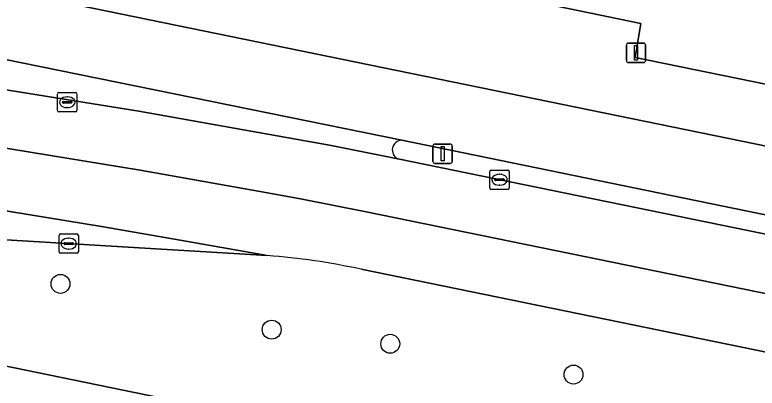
# Model space of a CAD drawing. Extents: x 157692 to 159674, y 381452 to 383291.
# Drawn here: x 158620.46 to 158658.83, y 382093.93 to 382113.23 of the extents above; entities that cross this region are included whole.
import ezdxf

# ---------------------------------------------------------------- set-up
doc = ezdxf.new("R2010")
doc.units = 0
for name, color, linetype in [('IMGEO_Berm_groen', 7, 'Continuous'), ('IMGEO_Berm_open', 7, 'Continuous'), ('IMGEO_Boom', 7, 'Continuous'), ('IMGEO_Erf', 7, 'Continuous'), ('IMGEO_Fietspad_gesloten', 7, 'Continuous'), ('IMGEO_Kolk', 7, 'Continuous'), ('IMGEO_Lichtmast', 7, 'Continuous'), ('IMGEO_Rijbaan_lokaal_open', 7, 'Continuous'), ('IMGEO_Rijbaan_regionaal_gesloten', 7, 'Continuous')]:
    doc.layers.add(name, color=color, linetype=linetype)

msp = doc.modelspace()

# ---------------------------------------------------------------- linework, layer by layer
at = {"layer": 'IMGEO_Berm_groen'}
for points in [[(158633.505, 382100.786), (158606.471, 382102.409), (158550.574, 382109.004)], [(158595.092, 382100.086), (158601.14, 382098.944), (158779.77, 382062.223), (158785.616, 382060.813), (158789.108, 382059.781)], [(158771.214, 382072.861), (158638.357, 382100.078)]]:
    msp.add_lwpolyline(points, dxfattribs=at)
msp.add_arc((158630.823, 382065.426), 35.462, 77.7336, 85.6624, dxfattribs=at)
at = {"layer": 'IMGEO_Berm_open'}
msp.add_lwpolyline([(158640.25, 382105.785), (158773.962, 382078.399), (158781.033, 382076.781), (158788.955, 382074.588), (158790.901, 382074.003), (158791.317, 382075.663), (158759.226, 382082.344), (158640.458, 382106.746)], dxfattribs=at)
msp.add_arc((158640.476, 382106.239), 0.507, 92.0097, 243.5647, dxfattribs=at)
at = {"layer": 'IMGEO_Boom'}
for centre in [(158622.819, 382099.321), (158633.736, 382096.955), (158639.866, 382096.224), (158649.338, 382094.631)]:
    msp.add_circle(centre, 0.489, dxfattribs=at)
at = {"layer": 'IMGEO_Erf'}
msp.add_lwpolyline([(158675.794, 382141.737), (158661.23, 382144.746), (158659.934, 382145.014), (158656.565, 382128.528), (158655.827, 382124.558), (158631.911, 382129.446), (158630.497, 382122.547), (158629.493, 382117.649), (158629.645, 382117.616), (158633.042, 382116.888), (158652.814, 382112.789), (158652.528, 382111.031), (158663.137, 382108.85), (158663.538, 382110.748), (158665.906, 382122.186), (158671.563, 382121.096)], close=True, dxfattribs=at)
at = {"layer": 'IMGEO_Fietspad_gesloten'}
for points in [[(158551.776, 382125.053), (158552.592, 382124.924), (158589.111, 382118.343), (158593.588, 382117.233), (158601.914, 382114.691), (158606.841, 382113.579), (158610.985, 382112.743), (158640.458, 382106.746), (158759.226, 382082.344), (158791.317, 382075.663), (158799.46, 382073.968), (158814.721, 382069.044), (158815.071, 382068.931), (158816.815, 382072.002), (158813.002, 382074.196)], [(158809.708, 382075.476), (158712.956, 382095.452), (158620.94, 382114.323)]]:
    msp.add_lwpolyline(points, dxfattribs=at)
at = {"layer": 'IMGEO_Kolk'}
for p, q in [((158622.668, 382108.286), (158622.668, 382109.138)), ((158622.743, 382109.212), (158623.595, 382109.212)), ((158623.156, 382108.992), (158623.181, 382108.992)), ((158623.669, 382109.138), (158623.669, 382108.286)), ((158622.927, 382108.706), (158622.927, 382108.718)), ((158623.365, 382108.669), (158622.967, 382108.669)), ((158622.97, 382108.755), (158623.368, 382108.755)), ((158623.411, 382108.718), (158623.411, 382108.706)), ((158623.595, 382108.212), (158622.743, 382108.212)), ((158623.179, 382108.432), (158623.154, 382108.432)), ((158645.014, 382104.281), (158645.014, 382105.133)), ((158645.089, 382105.207), (158645.941, 382105.207)), ((158646.015, 382105.133), (158646.015, 382104.281)), ((158645.273, 382104.701), (158645.273, 382104.713)), ((158645.711, 382104.664), (158645.313, 382104.664)), ((158645.316, 382104.75), (158645.714, 382104.75)), ((158645.502, 382104.987), (158645.527, 382104.987)), ((158645.757, 382104.713), (158645.757, 382104.701)), ((158645.525, 382104.427), (158645.5, 382104.427)), ((158645.941, 382104.207), (158645.089, 382104.207)), ((158622.743, 382100.976), (158622.743, 382101.828)), ((158622.818, 382101.902), (158623.67, 382101.902)), ((158623.231, 382101.682), (158623.256, 382101.682)), ((158623.744, 382101.828), (158623.744, 382100.976)), ((158623.002, 382101.396), (158623.002, 382101.408)), ((158623.44, 382101.359), (158623.042, 382101.359)), ((158623.045, 382101.445), (158623.443, 382101.445)), ((158623.486, 382101.408), (158623.486, 382101.396)), ((158623.67, 382100.902), (158622.818, 382100.902)), ((158623.254, 382101.122), (158623.229, 382101.122))]:
    msp.add_line(p, q, dxfattribs=at)
for points in [[(158622.668, 382108.286), (158622.668, 382109.138)], [(158622.743, 382109.212), (158623.595, 382109.212)], [(158623.669, 382109.138), (158623.669, 382108.286)], [(158623.595, 382108.212), (158622.743, 382108.212)], [(158645.014, 382104.281), (158645.014, 382105.133)], [(158645.089, 382105.207), (158645.941, 382105.207)], [(158646.015, 382105.133), (158646.015, 382104.281)], [(158645.941, 382104.207), (158645.089, 382104.207)], [(158622.743, 382100.976), (158622.743, 382101.828)], [(158622.818, 382101.902), (158623.67, 382101.902)], [(158623.744, 382101.828), (158623.744, 382100.976)], [(158623.67, 382100.902), (158622.818, 382100.902)]]:
    msp.add_lwpolyline(points, dxfattribs=at)
for centre, radius, start, end in [((158622.745, 382109.136), 0.0765, 91.552, 178.448), ((158622.745, 382109.136), 0.0765, 91.552, 178.448), ((158623.593, 382109.136), 0.0765, 1.552, 88.448), ((158623.593, 382109.136), 0.0765, 1.552, 88.448), ((158622.967, 382108.715), 0.0403, 85.8775, 175.7526), ((158622.964, 382108.705), 0.0366, 178.938, 274.7102), ((158623.368, 382108.712), 0.043, 264.8664, 352.4533), ((158623.372, 382108.717), 0.0386, 1.7309, 96.639), ((158622.745, 382108.288), 0.0765, 181.552, 268.448), ((158622.745, 382108.288), 0.0765, 181.552, 268.448), ((158623.593, 382108.288), 0.0765, 271.552, 358.448), ((158623.593, 382108.288), 0.0765, 271.552, 358.448), ((158645.091, 382105.131), 0.0765, 91.552, 178.448), ((158645.091, 382105.131), 0.0765, 91.552, 178.448), ((158645.939, 382105.131), 0.0765, 1.552, 88.448), ((158645.939, 382105.131), 0.0765, 1.552, 88.448), ((158645.313, 382104.71), 0.0403, 85.8775, 175.7526), ((158645.31, 382104.7), 0.0366, 178.938, 274.7102), ((158645.714, 382104.707), 0.043, 264.8664, 352.4533), ((158645.718, 382104.712), 0.0386, 1.7309, 96.639), ((158645.091, 382104.283), 0.0765, 181.552, 268.448), ((158645.091, 382104.283), 0.0765, 181.552, 268.448), ((158645.939, 382104.283), 0.0765, 271.552, 358.448), ((158645.939, 382104.283), 0.0765, 271.552, 358.448), ((158622.82, 382101.826), 0.0765, 91.552, 178.448), ((158622.82, 382101.826), 0.0765, 91.552, 178.448), ((158623.668, 382101.826), 0.0765, 1.552, 88.448), ((158623.668, 382101.826), 0.0765, 1.552, 88.448), ((158623.042, 382101.405), 0.0403, 85.8775, 175.7526), ((158623.039, 382101.395), 0.0366, 178.938, 274.7102), ((158623.443, 382101.402), 0.043, 264.8664, 352.4533), ((158623.447, 382101.407), 0.0386, 1.7309, 96.639), ((158622.82, 382100.978), 0.0765, 181.552, 268.448), ((158622.82, 382100.978), 0.0765, 181.552, 268.448), ((158623.668, 382100.978), 0.0765, 271.552, 358.448), ((158623.668, 382100.978), 0.0765, 271.552, 358.448)]:
    msp.add_arc(centre, radius, start, end, dxfattribs=at)
for centre, major_axis, ratio, start_param, end_param in [((158623.155, 382108.712), (-0.387, 0.002), 0.722429, 4.712389, 7.853982), ((158623.18, 382108.712), (-0.39, 0.002), 0.717154, 1.570796, 4.712389), ((158645.501, 382104.707), (-0.387, 0.002), 0.722429, 4.712389, 7.853982), ((158645.526, 382104.707), (-0.39, 0.002), 0.717154, 1.570796, 4.712389), ((158623.23, 382101.402), (-0.387, 0.002), 0.722429, 4.712389, 7.853982), ((158623.255, 382101.402), (-0.39, 0.002), 0.717154, 1.570796, 4.712389)]:
    msp.add_ellipse(centre, major_axis=major_axis, ratio=ratio, start_param=start_param, end_param=end_param, dxfattribs=at)
at = {"layer": 'IMGEO_Lichtmast'}
for p, q in [((158652.071, 382110.867), (158652.071, 382111.667)), ((158652.071, 382111.667), (158652.071, 382110.867)), ((158652.171, 382111.767), (158652.961, 382111.767)), ((158652.961, 382111.767), (158652.171, 382111.767)), ((158653.061, 382111.667), (158653.061, 382110.867)), ((158653.061, 382110.867), (158653.061, 382111.667)), ((158652.961, 382110.767), (158652.171, 382110.767)), ((158652.171, 382110.767), (158652.961, 382110.767)), ((158642.174, 382106.55), (158642.964, 382106.55)), ((158642.964, 382106.55), (158642.174, 382106.55)), ((158642.074, 382105.65), (158642.074, 382106.45)), ((158642.074, 382106.45), (158642.074, 382105.65)), ((158643.064, 382106.45), (158643.064, 382105.65)), ((158643.064, 382105.65), (158643.064, 382106.45)), ((158642.964, 382105.55), (158642.174, 382105.55)), ((158642.174, 382105.55), (158642.964, 382105.55))]:
    msp.add_line(p, q, dxfattribs=at)
for points in [[(158652.491, 382111.642), (158652.641, 382111.642), (158652.641, 382110.892), (158652.491, 382110.892), (158652.491, 382111.642)], [(158642.494, 382106.425), (158642.644, 382106.425), (158642.644, 382105.675), (158642.494, 382105.675), (158642.494, 382106.425)]]:
    msp.add_lwpolyline(points, dxfattribs=at)
for centre, start, end in [((158652.171, 382111.667), 90, 180), ((158652.171, 382111.667), 90, 180), ((158652.961, 382111.667), 0, 90), ((158652.961, 382111.667), 360, 90), ((158652.171, 382110.867), 180, 270), ((158652.171, 382110.867), 180, 270), ((158652.961, 382110.867), 270, 0), ((158652.961, 382110.867), 270, 0), ((158642.174, 382106.45), 90, 180), ((158642.174, 382106.45), 90, 180), ((158642.964, 382106.45), 0, 90), ((158642.964, 382106.45), 360, 90), ((158642.174, 382105.65), 180, 270), ((158642.174, 382105.65), 180, 270), ((158642.964, 382105.65), 270, 0), ((158642.964, 382105.65), 270, 0)]:
    msp.add_arc(centre, 0.1, start, end, dxfattribs=at)
at = {"layer": 'IMGEO_Rijbaan_lokaal_open'}
for points in [[(158665.285, 382106.51), (158663.872, 382108.691), (158663.137, 382108.85), (158652.528, 382111.031), (158652.814, 382112.789), (158633.042, 382116.888), (158629.645, 382117.616), (158629.259, 382115.706), (158620.94, 382114.323), (158712.956, 382095.452), (158809.708, 382075.476)], [(158610.985, 382112.743), (158605.115, 382111.751), (158607.095, 382111.336), (158611.845, 382110.657), (158626.876, 382108.256), (158636.724, 382106.498), (158640.25, 382105.785)], [(158640.458, 382106.746), (158610.985, 382112.743)]]:
    msp.add_lwpolyline(points, dxfattribs=at)
msp.add_arc((158640.476, 382106.239), 0.507, 92.0097, 243.5647, dxfattribs=at)
at = {"layer": 'IMGEO_Rijbaan_regionaal_gesloten'}
for points in [[(158544.731, 382122.061), (158544.412, 382119.125), (158544.073, 382116.001), (158555.79, 382114.433), (158598.421, 382109.348), (158600.665, 382109.068), (158604.424, 382108.621), (158605.202, 382108.529), (158612.349, 382107.545), (158614.278, 382107.25), (158616.181, 382106.959), (158617.449, 382106.752), (158626.935, 382105.205), (158633.519, 382104.023), (158635.307, 382103.698), (158638.613, 382103.052), (158678.367, 382094.92)], [(158555.79, 382114.433), (158544.073, 382116.001), (158543.714, 382112.703), (158550.906, 382111.74), (158577.406, 382108.614), (158577.418, 382108.613), (158581.106, 382108.166), (158584.374, 382107.769), (158588.529, 382107.265), (158592.521, 382106.78), (158596.329, 382106.318), (158599.863, 382105.889), (158603.835, 382105.407), (158607.932, 382104.91), (158608.38, 382104.856), (158615.45, 382103.835), (158624.947, 382102.286), (158628.706, 382101.627), (158633.505, 382100.786)], [(158790.901, 382074.003), (158788.955, 382074.588), (158781.033, 382076.781), (158773.962, 382078.399), (158640.25, 382105.785), (158636.724, 382106.498), (158626.876, 382108.256), (158611.845, 382110.657), (158607.095, 382111.336), (158605.115, 382111.751), (158602.963, 382112.362), (158591.784, 382115.861)], [(158678.367, 382094.92), (158638.613, 382103.052), (158635.307, 382103.698), (158633.519, 382104.023), (158626.935, 382105.205), (158617.449, 382106.752), (158616.181, 382106.959), (158614.278, 382107.25), (158612.349, 382107.545), (158605.202, 382108.529), (158604.424, 382108.621), (158600.665, 382109.068), (158598.421, 382109.348), (158555.79, 382114.433)], [(158789.108, 382059.781), (158785.616, 382060.813), (158779.77, 382062.223), (158601.14, 382098.944), (158595.092, 382100.086)], [(158638.357, 382100.078), (158771.214, 382072.861)]]:
    msp.add_lwpolyline(points, dxfattribs=at)
msp.add_lwpolyline([(158577.406, 382108.614), (158550.906, 382111.74), (158543.714, 382112.703), (158543.408, 382109.885), (158547.381, 382109.582), (158550.574, 382109.004), (158606.471, 382102.409), (158633.505, 382100.786), (158628.706, 382101.627), (158624.947, 382102.286), (158615.45, 382103.835), (158608.38, 382104.856), (158607.932, 382104.91), (158603.835, 382105.407), (158599.863, 382105.889), (158596.329, 382106.318), (158592.521, 382106.78), (158588.529, 382107.265), (158584.374, 382107.769), (158581.106, 382108.166), (158577.418, 382108.613)], close=True, dxfattribs=at)
msp.add_arc((158630.823, 382065.426), 35.462, 77.7336, 85.6624, dxfattribs=at)

doc.saveas('drawing.dxf')
